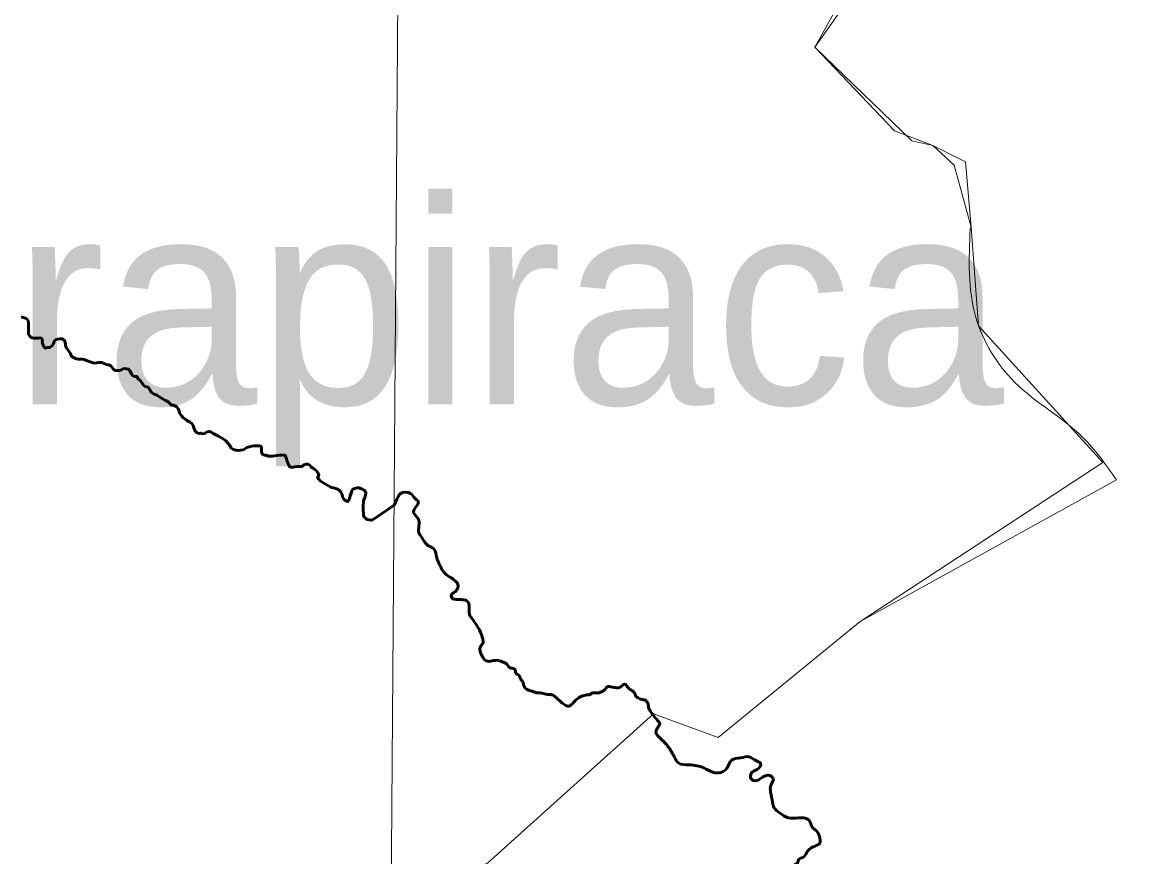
# Model space of a CAD drawing. Extents: x 553962 to 842807, y 8883888 to 9032388.
# Drawn here: x 816411 to 819106, y 9012684 to 9014721 of the extents above; entities that cross this region are included whole.
import ezdxf

# ---------------------------------------------------------------- set-up
doc = ezdxf.new("R2010")
doc.units = 0
doc.header["$LTSCALE"] = 150
doc.layers.add('60', color=7, linetype='Continuous', lineweight=53)

msp = doc.modelspace()

# ---------------------------------------------------------------- linework, layer by layer
at = {"layer": '60', "lineweight": 13}
for points in [[(817392.3, 9023990.1), (817337.7, 9016204.3), (817251, 9004477.8)], [(818723.4, 9014215.8), (818725.5, 9014220.4), (818684.1, 9014371.7), (818632.5, 9014419.8), (818539, 9014455), (818344.2, 9014659.6), (818418, 9014791.1)], [(816317.1, 9011474.7), (816411.1, 9011437.3), (816892.9, 9011627.6), (816563, 9012320.1), (816530.2, 9012428.7), (816486.9, 9012563.7), (817044.3, 9012480.9), (817546.2, 9012668.5), (817950.9, 9013032.7), (818108.4, 9012975.4), (818455.1, 9013258.3), (819047, 9013645.7), (818743.7, 9013979.9), (818725.5, 9014220.4), (818712.2, 9014379.9), (818632.5, 9014419.8), (818581, 9014430.8), (818344.2, 9014659.6), (818413.9, 9014757.1)], [(816317.1, 9011474.7), (816411.1, 9011437.3), (816892.9, 9011627.6), (816563, 9012320.1), (816530.2, 9012428.7), (816486.9, 9012563.7), (817044.3, 9012480.9), (817546.2, 9012668.5), (817950.9, 9013032.7), (818108.4, 9012975.4), (818455.1, 9013258.3), (819080.7, 9013603.5)]]:
    msp.add_lwpolyline(points, dxfattribs=at)
at = {"layer": '60'}
for points in [[(816408.5, 9014001.2), (816413.6, 9014000.1), (816420.7, 9013997.5), (816424.7, 9013993.9)], [(816424.7, 9013993.9), (816426.2, 9013987.3), (816426.2, 9013982.2), (816426.1, 9013974.6), (816426, 9013965.4), (816426, 9013958.8), (816429.5, 9013954.7), (816434.6, 9013950.1), (816439.7, 9013949.5), (816445.3, 9013949.5), (816450.8, 9013949.5), (816457, 9013949.9), (816460, 9013945.3), (816459.9, 9013940.2), (816460.9, 9013933.6), (816463.9, 9013929.5), (816467, 9013924.9), (816472.6, 9013926.4), (816477.7, 9013926.4), (816483.8, 9013930.4), (816486.9, 9013936.5), (816488.9, 9013941.1), (816492, 9013945.1), (816497.1, 9013946.6), (816503.7, 9013948.1), (816508.8, 9013948.1), (816514.9, 9013942.4), (816516.4, 9013935.8), (816516.8, 9013930.7), (816519.3, 9013925.6), (816524.4, 9013917.4), (816528.4, 9013911.8), (816531.4, 9013905.1), (816536, 9013902), (816541, 9013899.5), (816546.6, 9013897.9), (816551.7, 9013897.9)], [(816551.7, 9013897.9), (816556.8, 9013897.8), (816561.9, 9013897.3), (816568, 9013895.2), (816574.6, 9013892.1), (816581.7, 9013890), (816586.7, 9013888.5), (816592.3, 9013888.9), (816597.9, 9013889.9), (816605.6, 9013889.9), (816610.1, 9013887.3), (816616.7, 9013885.2), (816622.3, 9013884.2), (816627.4, 9013881.6), (816632.9, 9013874.9), (816637, 9013870.8), (816642.1, 9013870.3), (816648.2, 9013870.2), (816652.8, 9013872.3), (816658.9, 9013875.8), (816665, 9013874.7), (816670.1, 9013874.2), (816674.1, 9013868.6), (816677.1, 9013861.9), (816681.1, 9013857.8), (816686.2, 9013856.2), (816691.3, 9013855.7), (816693.3, 9013851.1), (816699.4, 9013845.5), (816703.4, 9013839.3), (816706.4, 9013834.7), (816711, 9013831.6), (816718.1, 9013829.6), (816723.1, 9013822.9), (816725.6, 9013817.3), (816731.2, 9013813.7), (816739.3, 9013810.6), (816744.4, 9013807.5), (816750.4, 9013803.4), (816755, 9013800.3), (816760.6, 9013797.7), (816766.2, 9013794.6), (816771.2, 9013790), (816774.7, 9013785.9), (816779.8, 9013785.9), (816787.9, 9013781.7), (816791, 9013777.1), (816793.5, 9013772.5), (816794.9, 9013766.4), (816800.3, 9013759.1), (816803.5, 9013755.8), (816803.5, 9013754.8), (816810.1, 9013751), (816815.2, 9013746.9), (816820.3, 9013744.5), (816825, 9013741.4), (816828.1, 9013736), (816829.7, 9013730.5), (816832, 9013724.2), (816835.9, 9013719.6), (816842.9, 9013717.2), (816846.8, 9013718), (816849.1, 9013716.4), (816855.6, 9013717.1), (816862.3, 9013720.6)], [(816862.3, 9013720.6), (816867.4, 9013722.1), (816872.4, 9013720.1), (816876.5, 9013717), (816883.1, 9013713.9), (816889.7, 9013710.3), (816895.8, 9013706.7), (816900.8, 9013703.6), (816906.4, 9013700), (816913.5, 9013692.8), (816917, 9013687.2), (816921, 9013681), (816926.6, 9013678), (816932.7, 9013675.9), (816937.8, 9013675.3), (816943.3, 9013675.8), (816949.5, 9013677.3), (816954.1, 9013679.3), (816958.7, 9013682.3), (816964.8, 9013684.3), (816970.9, 9013686.3), (816976.5, 9013686.8), (816986.1, 9013686.7), (816991.2, 9013686.7), (816994.8, 9013683.1), (816994.7, 9013676.5), (816994.7, 9013671.4), (816996.7, 9013666.3), (817001.2, 9013664.2), (817006.3, 9013663.7), (817010.9, 9013661.6), (817016, 9013661.6), (817021.1, 9013661.6), (817026.2, 9013662), (817037.4, 9013664), (817042.4, 9013664), (817048, 9013664.4)], [(817048, 9013664.4), (817053.1, 9013662.4), (817055.1, 9013657.8), (817057.6, 9013649.1), (817060.6, 9013640.9), (817062.6, 9013636.3), (817068.7, 9013634.2), (817075.8, 9013635.2), (817081.9, 9013636.2), (817087, 9013636.2), (817094.1, 9013636.6), (817097.7, 9013640.2), (817103.3, 9013642.2), (817108.4, 9013642.2), (817113, 9013638.6), (817116, 9013634.5), (817120.6, 9013631.9), (817124.6, 9013628.8), (817128.7, 9013625.7), (817132.7, 9013620.1), (817134.2, 9013615), (817131.6, 9013608.9), (817135.1, 9013604.3), (817138.7, 9013600.7), (817144.2, 9013597.1), (817150.8, 9013593.5), (817158.4, 9013588.8), (817165, 9013584.7), (817171.1, 9013584.2), (817176.2, 9013582.6), (817181.2, 9013580.6), (817187.3, 9013575.4), (817191.3, 9013568.3), (817192.3, 9013562.1), (817195.8, 9013556.5), (817200.4, 9013552.9), (817205.4, 9013550.8), (817208.5, 9013555.4), (817210.1, 9013560.5), (817210.6, 9013565.6), (817213, 9013571.3), (817214.8, 9013576.7), (817217.3, 9013580.8), (817222, 9013583), (817228.2, 9013583.9), (817232.7, 9013583.9), (817236.3, 9013583), (817240.7, 9013581.2), (817245.2, 9013578.5), (817247.9, 9013575.8), (817248.8, 9013572.2), (817249.3, 9013570.4), (817247.7, 9013563.3), (817245.7, 9013558.2), (817243.6, 9013553.2), (817243.6, 9013548.1), (817243, 9013542), (817242.5, 9013536.9), (817243.8, 9013515), (817251.9, 9013507.3), (817264, 9013505.1), (817272, 9013510.5), (817318.4, 9013542.1)]]:
    msp.add_lwpolyline(points, dxfattribs=at)
at = {"layer": '60', "lineweight": 25}
msp.add_spline([(832628.1, 9024145.7), (832518.1, 9023119.6), (830320.1, 9018941.9), (826070.5, 9013994.6), (822113.9, 9009047.3), (819622.8, 9006042.3), (818487.1, 9004210)], degree=3, dxfattribs=at)
msp.add_spline([(832628.1, 9024145.7), (832518.1, 9023119.6), (830320.1, 9018941.9), (826070.5, 9013994.6), (822113.9, 9009047.3), (819622.8, 9006042.3), (818487.1, 9004210)], degree=3, dxfattribs=at)
at = {"layer": '60', "lineweight": 13}
msp.add_spline([(819080.7, 9013603.5), (818997, 9013708.3), (818832.6, 9013841.6), (818737.3, 9014000.1), (818723.4, 9014215.8)], degree=3, dxfattribs=at)
at = {"layer": '60'}
for points in [[(817318.4, 9013542.1), (817324.9, 9013555.8), (817333.7, 9013570.4), (817358.4, 9013570.4), (817368.6, 9013558.7), (817377.3, 9013550), (817368.6, 9013534), (817365.7, 9013523.8), (817377.3, 9013507.9), (817378.7, 9013491.9), (817378.7, 9013474.4), (817386, 9013462.8), (817400.5, 9013443.9), (817415.1, 9013435.2), (817422.3, 9013413.4), (817430.9, 9013392.8), (817439.7, 9013378.2), (817451.9, 9013368), (817468, 9013356.7), (817473.8, 9013348), (817472.9, 9013338.7), (817464.6, 9013328.9), (817458.7, 9013324.6), (817458.7, 9013315.8), (817466, 9013312.3), (817481.6, 9013311.4), (817495.8, 9013308), (817499.2, 9013303.6), (817501.2, 9013291.9), (817502.1, 9013275.3), (817507, 9013267), (817516.8, 9013253.3), (817529, 9013231.9), (817534.3, 9013215.8), (817534.8, 9013205.5), (817528.5, 9013196.7), (817528, 9013186.5), (817530.4, 9013178.7), (817534.3, 9013171.4), (817540.7, 9013163.1), (817552.9, 9013161.1), (817568.5, 9013163.6), (817582.1, 9013160.1), (817593.8, 9013153.3), (817601.2, 9013145), (817610.4, 9013143.1), (817613.8, 9013139.2), (817614.3, 9013133.3), (817622.1, 9013127.1), (817627, 9013117.8), (817631.9, 9013110.5), (817634.8, 9013100.8), (817640.7, 9013093.4), (817650.9, 9013089), (817665.6, 9013084.2)], [(817665.6, 9013084.2), (817682.6, 9013082.7), (817694.8, 9013079.8), (817703.1, 9013079.3), (817713.4, 9013072.4), (817725.1, 9013061.7), (817734.8, 9013054.4), (817743.1, 9013051.5), (817750.4, 9013054.9), (817759.7, 9013064.6), (817768.5, 9013072), (817776.3, 9013075.9), (817787.5, 9013078.8), (817795.8, 9013080.2), (817802.2, 9013083.7), (817811.9, 9013083.7), (817820.2, 9013084.6), (817827, 9013088.1), (817833.4, 9013093.4), (817839.2, 9013099.3), (817848, 9013098.3), (817859.7, 9013096.4), (817865.1, 9013096.4), (817873.9, 9013101.2), (817877.8, 9013104.7), (817882.6, 9013104.7), (817886.1, 9013100.3), (817892.4, 9013093.4), (817900.5, 9013088.1), (817905.8, 9013081.2), (817908.2, 9013075.4), (817913.1, 9013072), (817918.5, 9013069), (817928.7, 9013066.6), (817934.6, 9013062.7), (817938, 9013054.9), (817939.5, 9013046.1), (817944.4, 9013037.8), (817951.6, 9013027.7), (817959, 9013019), (817963.1, 9013014.1), (817966.1, 9013010), (817965.9, 9013007.3), (817961.2, 9012999.4), (817957.1, 9012990.2), (817957.5, 9012984.5), (817960.8, 9012980.2), (817966.9, 9012973.6), (817972.9, 9012967.9), (817978, 9012963), (817983.3, 9012956.8), (817989.1, 9012949.3), (817993.8, 9012942.1), (817997.8, 9012934.6), (818002.5, 9012926.5)], [(818002.5, 9012926.5), (818011.5, 9012913.1), (818037.9, 9012908.3), (818073.7, 9012900.8), (818095.4, 9012890.4), (818115.2, 9012889.5), (818130.2, 9012900.8), (818141.5, 9012919.7), (818163.2, 9012925.3), (818184, 9012928.1), (818201.9, 9012917.8), (818212.2, 9012912.1), (818203.8, 9012897), (818192.4, 9012891.4), (818187.7, 9012877.2), (818198.1, 9012869.7), (818217, 9012878.2), (818234.9, 9012882), (818243.3, 9012873.5), (818237.7, 9012860.3), (818236.7, 9012841.4), (818241.5, 9012816.9), (818245.2, 9012803.7), (818258.4, 9012791.5), (818279.2, 9012779.2), (818304.6, 9012779.2), (818320.6, 9012778.3), (818331, 9012772.6), (818338.5, 9012755.7), (818348.9, 9012747.2), (818355.5, 9012734), (818356.4, 9012717), (818340.4, 9012708.5), (818325.3, 9012695.3), (818315, 9012682.1), (818305.6, 9012678.4), (818301.8, 9012668.9), (818284.8, 9012660.5), (818274.1, 9012640.1), (818272.5, 9012625.2), (818275.1, 9012608.6), (818280.5, 9012590), (818283.7, 9012582), (818281, 9012564.4), (818275.7, 9012556.9), (818275.1, 9012551.1), (818274.6, 9012539.9), (818270.3, 9012530.8), (818267.1, 9012520.1), (818268.7, 9012510.5), (818274.6, 9012502.6), (818278.3, 9012492.4), (818278.9, 9012472.2), (818280.5, 9012452.4), (818281, 9012426.3)]]:
    msp.add_spline(points, degree=3, dxfattribs=at)

# ---------------------------------------------------------------- texts
msp.add_text('Arapiraca', height=500, dxfattribs=at).set_placement((815944.3, 9013787.8))

doc.saveas('drawing.dxf')
